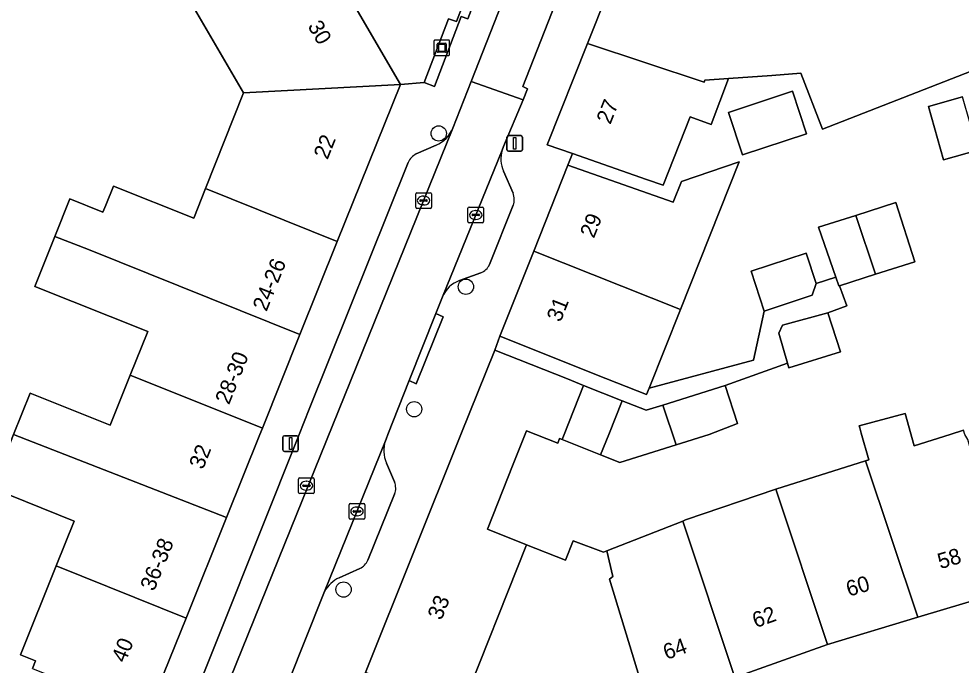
# Model space of a CAD drawing. Extents: x 161798 to 162385, y 382315 to 382833.
# Drawn here: x 162128.9 to 162189.2, y 382485.3 to 382526.6 of the extents above; entities that cross this region are included whole.
import ezdxf

# ---------------------------------------------------------------- set-up
doc = ezdxf.new("R2010")
doc.units = 0
for name, color, linetype in [('IMGEO_Boom', 7, 'Continuous'), ('IMGEO_Erf', 7, 'Continuous'), ('IMGEO_Groenvoorziening', 7, 'Continuous'), ('IMGEO_Kolk', 7, 'Continuous'), ('IMGEO_Kunstobject', 7, 'Continuous'), ('IMGEO_Lichtmast', 7, 'Continuous'), ('IMGEO_Pand', 7, 'Continuous'), ('IMGEO_Pand_nummerreeks', 7, 'Continuous'), ('IMGEO_Parkeervlak_open', 7, 'Continuous'), ('IMGEO_Rijbaan_lokaal_open', 7, 'Continuous'), ('IMGEO_Voetpad_open', 7, 'Continuous')]:
    doc.layers.add(name, color=color, linetype=linetype)

msp = doc.modelspace()

# ---------------------------------------------------------------- linework, layer by layer
at = {"layer": 'IMGEO_Boom'}
for centre in [(162155.762, 382519.242), (162157.498, 382509.446), (162154.192, 382501.615), (162149.677, 382490.089)]:
    msp.add_circle(centre, 0.489, dxfattribs=at)
at = {"layer": 'IMGEO_Erf'}
for points in [[(162129.785, 382485.045), (162129.983, 382485.538), (162129.02, 382485.925), (162131.299, 382491.598), (162132.451, 382494.465), (162127.204, 382496.573), (162127.616, 382497.597), (162128.582, 382500), (162129.647, 382502.643), (162134.76, 382500.594), (162136.043, 382503.795), (162137.158, 382506.576), (162129.945, 382509.467), (162131.22, 382512.647), (162132.186, 382515.056), (162134.291, 382514.213), (162134.471, 382514.661), (162134.96, 382515.878), (162140.104, 382513.826), (162140.857, 382515.714), (162143.287, 382521.837), (162140.152, 382527.215)], [(162189.806, 382523.221), (162180.309, 382519.521), (162178.919, 382523.09), (162177.063, 382522.953), (162174.284, 382522.749), (162173.18, 382519.803), (162171.848, 382520.294), (162170.114, 382515.936), (162169.046, 382516.308), (162164.322, 382517.949), (162164.027, 382517.204), (162168.749, 382515.558), (162170.758, 382514.857), (162171.278, 382516.165), (162174.976, 382517.436), (162171.217, 382507.985), (162169.22, 382502.966), (162175.88, 382504.742), (162176.578, 382507.877), (162175.739, 382510.434), (162179.25, 382511.587), (162179.888, 382509.646), (162181.153, 382510.048), (162180.039, 382513.245), (162182.426, 382514.006), (162184.998, 382514.826), (162186.204, 382511.043), (162183.68, 382510.239), (162181.384, 382509.506), (162181.851, 382508.221), (162180.641, 382507.782), (162181.447, 382505.283), (162178.152, 382504.266), (162178.07, 382504.55), (162174.082, 382503.133), (162174.87, 382500.7), (162173.063, 382500), (162170.948, 382499.334), (162167.35, 382498.201), (162166.112, 382498.692), (162163.65, 382499.669), (162163.486, 382499.734), (162163.375, 382499.454), (162161.974, 382500), (162161.371, 382500.235), (162160.904, 382499.059), (162160.522, 382498.096), (162158.871, 382493.937), (162161.368, 382492.946), (162163.865, 382491.956), (162164.356, 382493.191), (162166.288, 382492.474), (162166.501, 382492.558), (162171.37, 382494.466), (162171.552, 382494.537), (162177.308, 382496.505), (162183.06, 382498.309), (162183.265, 382498.373), (162182.779, 382500.084), (162182.68, 382500.432), (162182.648, 382500.547), (162185.587, 382501.343), (162186.171, 382499.284), (162188.454, 382500), (162189.318, 382500.271)], [(162190.244, 382518.182), (162188.035, 382517.562), (162187.081, 382520.962), (162189.262, 382521.574)], [(162192.314, 382490.1), (162186.388, 382488.315), (162180.615, 382486.576), (162174.7, 382484.467), (162169.206, 382482.506), (162166.903, 382481.527), (162164.315, 382482.554), (162163.283, 382479.954), (162157.175, 382482.378), (162151.084, 382484.795), (162149.932, 382481.749)]]:
    msp.add_lwpolyline(points, dxfattribs=at)
msp.add_lwpolyline([(162179.283, 382519.221), (162175.176, 382517.869), (162174.281, 382520.588), (162178.388, 382521.94)], close=True, dxfattribs=at)
at = {"layer": 'IMGEO_Groenvoorziening'}
msp.add_lwpolyline([(162157.208, 382526.721), (162157.63, 382526.559), (162159.29, 382530.901), (162158.702, 382531.126), (162157.436, 382527.813), (162156.895, 382526.399), (162156.392, 382526.576), (162154.834, 382522.502), (162155.498, 382522.248)], close=True, dxfattribs=at)
at = {"layer": 'IMGEO_Kolk'}
for p, q in [((162154.291, 382514.526), (162154.291, 382515.378)), ((162154.366, 382515.452), (162155.218, 382515.452)), ((162154.779, 382515.232), (162154.804, 382515.232)), ((162155.292, 382515.378), (162155.292, 382514.526)), ((162154.55, 382514.946), (162154.55, 382514.958)), ((162154.988, 382514.909), (162154.59, 382514.909)), ((162154.593, 382514.995), (162154.991, 382514.995)), ((162154.802, 382514.672), (162154.777, 382514.672)), ((162155.034, 382514.958), (162155.034, 382514.946)), ((162157.707, 382514.529), (162158.559, 382514.529)), ((162155.218, 382514.452), (162154.366, 382514.452)), ((162157.632, 382513.603), (162157.632, 382514.455)), ((162157.891, 382514.023), (162157.891, 382514.035)), ((162158.329, 382513.986), (162157.931, 382513.986)), ((162157.934, 382514.072), (162158.332, 382514.072)), ((162158.12, 382514.309), (162158.145, 382514.309)), ((162158.375, 382514.035), (162158.375, 382514.023)), ((162158.633, 382514.455), (162158.633, 382513.603)), ((162158.559, 382513.529), (162157.707, 382513.529)), ((162158.143, 382513.749), (162158.118, 382513.749)), ((162146.805, 382496.301), (162146.805, 382497.153)), ((162146.88, 382497.227), (162147.732, 382497.227)), ((162147.293, 382497.007), (162147.318, 382497.007)), ((162147.806, 382497.153), (162147.806, 382496.301)), ((162147.064, 382496.721), (162147.064, 382496.733)), ((162147.502, 382496.684), (162147.104, 382496.684)), ((162147.107, 382496.77), (162147.505, 382496.77)), ((162147.316, 382496.447), (162147.291, 382496.447)), ((162147.548, 382496.733), (162147.548, 382496.721)), ((162147.732, 382496.227), (162146.88, 382496.227)), ((162150.038, 382494.657), (162150.038, 382495.509)), ((162150.113, 382495.583), (162150.965, 382495.583)), ((162150.526, 382495.363), (162150.551, 382495.363)), ((162151.039, 382495.509), (162151.039, 382494.657)), ((162150.965, 382494.583), (162150.113, 382494.583)), ((162150.297, 382495.077), (162150.297, 382495.089)), ((162150.735, 382495.04), (162150.337, 382495.04)), ((162150.34, 382495.126), (162150.738, 382495.126)), ((162150.549, 382494.803), (162150.524, 382494.803)), ((162150.781, 382495.089), (162150.781, 382495.077))]:
    msp.add_line(p, q, dxfattribs=at)
for points in [[(162154.291, 382514.526), (162154.291, 382515.378)], [(162154.366, 382515.452), (162155.218, 382515.452)], [(162155.292, 382515.378), (162155.292, 382514.526)], [(162157.707, 382514.529), (162158.559, 382514.529)], [(162155.218, 382514.452), (162154.366, 382514.452)], [(162157.632, 382513.603), (162157.632, 382514.455)], [(162158.633, 382514.455), (162158.633, 382513.603)], [(162158.559, 382513.529), (162157.707, 382513.529)], [(162146.805, 382496.301), (162146.805, 382497.153)], [(162146.88, 382497.227), (162147.732, 382497.227)], [(162147.806, 382497.153), (162147.806, 382496.301)], [(162147.732, 382496.227), (162146.88, 382496.227)], [(162150.038, 382494.657), (162150.038, 382495.509)], [(162150.113, 382495.583), (162150.965, 382495.583)], [(162151.039, 382495.509), (162151.039, 382494.657)], [(162150.965, 382494.583), (162150.113, 382494.583)]]:
    msp.add_lwpolyline(points, dxfattribs=at)
for centre, radius, start, end in [((162154.368, 382515.376), 0.0765, 91.55205, 178.44795), ((162154.368, 382515.376), 0.0765, 91.55205, 178.44795), ((162155.216, 382515.376), 0.0765, 1.55205, 88.44795), ((162155.216, 382515.376), 0.0765, 1.55205, 88.44795), ((162154.368, 382514.528), 0.0765, 181.55205, 268.44795), ((162154.368, 382514.528), 0.0765, 181.55205, 268.44795), ((162154.59, 382514.955), 0.0403, 85.87752, 175.75265), ((162154.587, 382514.945), 0.0366, 178.93798, 274.71019), ((162154.991, 382514.952), 0.043, 264.86636, 352.45326), ((162154.995, 382514.957), 0.0386, 1.73085, 96.63898), ((162155.216, 382514.528), 0.0765, 271.55205, 358.44795), ((162155.216, 382514.528), 0.0765, 271.55205, 358.44795), ((162157.709, 382514.453), 0.0765, 91.55205, 178.44795), ((162157.709, 382514.453), 0.0765, 91.55205, 178.44795), ((162158.557, 382514.453), 0.0765, 1.55205, 88.44795), ((162158.557, 382514.453), 0.0765, 1.55205, 88.44795), ((162157.931, 382514.032), 0.0403, 85.87752, 175.75265), ((162157.928, 382514.022), 0.0366, 178.93798, 274.71019), ((162158.332, 382514.029), 0.043, 264.86636, 352.45326), ((162158.336, 382514.034), 0.0386, 1.73085, 96.63898), ((162157.709, 382513.605), 0.0765, 181.55205, 268.44795), ((162157.709, 382513.605), 0.0765, 181.55205, 268.44795), ((162158.557, 382513.605), 0.0765, 271.55205, 358.44795), ((162158.557, 382513.605), 0.0765, 271.55205, 358.44795), ((162146.882, 382497.151), 0.0765, 91.55205, 178.44795), ((162146.882, 382497.151), 0.0765, 91.55205, 178.44795), ((162147.73, 382497.151), 0.0765, 1.55205, 88.44795), ((162147.73, 382497.151), 0.0765, 1.55205, 88.44795), ((162147.104, 382496.73), 0.0403, 85.87752, 175.75265), ((162147.101, 382496.72), 0.0366, 178.93798, 274.71019), ((162147.505, 382496.727), 0.043, 264.86636, 352.45326), ((162147.509, 382496.732), 0.0386, 1.73085, 96.63898), ((162146.882, 382496.303), 0.0765, 181.55205, 268.44795), ((162146.882, 382496.303), 0.0765, 181.55205, 268.44795), ((162147.73, 382496.303), 0.0765, 271.55205, 358.44795), ((162147.73, 382496.303), 0.0765, 271.55205, 358.44795), ((162150.115, 382495.507), 0.0765, 91.55205, 178.44795), ((162150.115, 382495.507), 0.0765, 91.55205, 178.44795), ((162150.963, 382495.507), 0.0765, 1.55205, 88.44795), ((162150.963, 382495.507), 0.0765, 1.55205, 88.44795), ((162150.115, 382494.659), 0.0765, 181.55205, 268.44795), ((162150.115, 382494.659), 0.0765, 181.55205, 268.44795), ((162150.337, 382495.086), 0.0403, 85.87752, 175.75265), ((162150.334, 382495.076), 0.0366, 178.93798, 274.71019), ((162150.738, 382495.083), 0.043, 264.86636, 352.45326), ((162150.742, 382495.088), 0.0386, 1.73085, 96.63898), ((162150.963, 382494.659), 0.0765, 271.55205, 358.44795), ((162150.963, 382494.659), 0.0765, 271.55205, 358.44795)]:
    msp.add_arc(centre, radius, start, end, dxfattribs=at)
for centre, major_axis, ratio, start_param, end_param in [((162154.778, 382514.952), (-0.387, 0.002), 0.722429, 4.712389, 7.853982), ((162154.803, 382514.952), (-0.39, 0.002), 0.717154, 1.570796, 4.712389), ((162158.119, 382514.029), (-0.387, 0.002), 0.722429, 4.712389, 7.853982), ((162158.144, 382514.029), (-0.39, 0.002), 0.717154, 1.570796, 4.712389), ((162147.292, 382496.727), (-0.387, 0.002), 0.722429, 4.712389, 7.853982), ((162147.317, 382496.727), (-0.39, 0.002), 0.717154, 1.570796, 4.712389), ((162150.525, 382495.083), (-0.387, 0.002), 0.722429, 4.712389, 7.853982), ((162150.55, 382495.083), (-0.39, 0.002), 0.717154, 1.570796, 4.712389)]:
    msp.add_ellipse(centre, major_axis=major_axis, ratio=ratio, start_param=start_param, end_param=end_param, dxfattribs=at)
at = {"layer": 'IMGEO_Kunstobject'}
for p, q in [((162155.457, 382525.13), (162155.457, 382524.289)), ((162155.457, 382525.13), (162155.457, 382524.289)), ((162156.373, 382525.214), (162155.532, 382525.214)), ((162156.373, 382525.214), (162155.532, 382525.214)), ((162155.671, 382524.478), (162155.671, 382524.952)), ((162155.721, 382525.002), (162156.195, 382525.002)), ((162155.751, 382524.902), (162155.751, 382524.528)), ((162156.145, 382524.922), (162155.771, 382524.922)), ((162156.165, 382524.528), (162156.165, 382524.902)), ((162156.245, 382524.952), (162156.245, 382524.478)), ((162156.457, 382524.298), (162156.457, 382525.139)), ((162156.457, 382524.298), (162156.457, 382525.139)), ((162155.541, 382524.214), (162156.382, 382524.214)), ((162155.541, 382524.214), (162156.382, 382524.214)), ((162156.195, 382524.428), (162155.721, 382524.428)), ((162155.771, 382524.508), (162156.145, 382524.508))]:
    msp.add_line(p, q, dxfattribs=at)
for centre, radius, start, end in [((162155.535, 382525.136), 0.0779, 92.4484, 184.28452), ((162155.535, 382525.136), 0.0779, 92.4484, 184.28452), ((162155.721, 382524.952), 0.05, 90, 180), ((162155.771, 382524.902), 0.02, 90, 180), ((162156.145, 382524.902), 0.02, 360, 90), ((162156.195, 382524.952), 0.05, 360, 90), ((162156.379, 382525.136), 0.0779, 2.4484, 94.28452), ((162156.379, 382525.136), 0.0779, 2.4484, 94.28452), ((162155.535, 382524.292), 0.0779, 182.4484, 274.28452), ((162155.535, 382524.292), 0.0779, 182.4484, 274.28452), ((162155.721, 382524.478), 0.05, 180, 270), ((162155.771, 382524.528), 0.02, 180, 270), ((162156.145, 382524.528), 0.02, 270, 0), ((162156.195, 382524.478), 0.05, 270, 0), ((162156.379, 382524.292), 0.0779, 272.4484, 4.28452), ((162156.379, 382524.292), 0.0779, 272.4484, 4.28452)]:
    msp.add_arc(centre, radius, start, end, dxfattribs=at)
at = {"layer": 'IMGEO_Lichtmast'}
for p, q in [((162160.121, 382518.202), (162160.121, 382519.002)), ((162160.121, 382519.002), (162160.121, 382518.202)), ((162160.221, 382519.102), (162161.011, 382519.102)), ((162161.011, 382519.102), (162160.221, 382519.102)), ((162161.111, 382519.002), (162161.111, 382518.202)), ((162161.111, 382518.202), (162161.111, 382519.002)), ((162161.011, 382518.102), (162160.221, 382518.102)), ((162160.221, 382518.102), (162161.011, 382518.102)), ((162145.792, 382499.021), (162145.792, 382499.821)), ((162145.792, 382499.821), (162145.792, 382499.021)), ((162145.892, 382499.921), (162146.682, 382499.921)), ((162146.682, 382499.921), (162145.892, 382499.921)), ((162146.782, 382499.821), (162146.782, 382499.021)), ((162146.782, 382499.021), (162146.782, 382499.821)), ((162146.682, 382498.921), (162145.892, 382498.921)), ((162145.892, 382498.921), (162146.682, 382498.921))]:
    msp.add_line(p, q, dxfattribs=at)
for points in [[(162160.541, 382518.977), (162160.691, 382518.977), (162160.691, 382518.227), (162160.541, 382518.227), (162160.541, 382518.977)], [(162146.212, 382499.796), (162146.362, 382499.796), (162146.362, 382499.046), (162146.212, 382499.046), (162146.212, 382499.796)]]:
    msp.add_lwpolyline(points, dxfattribs=at)
for centre, start, end in [((162160.221, 382519.002), 90, 180), ((162160.221, 382519.002), 90, 180), ((162161.011, 382519.002), 0, 90), ((162161.011, 382519.002), 360, 90), ((162160.221, 382518.202), 180, 270), ((162160.221, 382518.202), 180, 270), ((162161.011, 382518.202), 270, 0), ((162161.011, 382518.202), 270, 0), ((162145.892, 382499.821), 90, 180), ((162145.892, 382499.821), 90, 180), ((162146.682, 382499.821), 0, 90), ((162146.682, 382499.821), 360, 90), ((162145.892, 382499.021), 180, 270), ((162145.892, 382499.021), 180, 270), ((162146.682, 382499.021), 270, 0), ((162146.682, 382499.021), 270, 0)]:
    msp.add_arc(centre, 0.1, start, end, dxfattribs=at)
at = {"layer": 'IMGEO_Pand'}
for points in [[(162213.462, 382532.438), (162213.43, 382532.539), (162210.904, 382540.496), (162184.096, 382530.759), (162178.17, 382528.607), (162175.421, 382529.7), (162175.13, 382528.968), (162172.056, 382530.191), (162173.203, 382533.073), (162169.14, 382534.691), (162165.279, 382524.987), (162172.735, 382522.522), (162172.781, 382522.638), (162174.284, 382522.749), (162177.063, 382522.953), (162178.919, 382523.09), (162180.309, 382519.521), (162189.806, 382523.221)], [(162153.316, 382522.375), (162147.891, 382531.711), (162140.152, 382527.215), (162143.287, 382521.837)], [(162171.848, 382520.294), (162173.18, 382519.803), (162174.284, 382522.749), (162172.781, 382522.638), (162172.735, 382522.522), (162165.279, 382524.987), (162162.703, 382518.511), (162164.322, 382517.949), (162169.046, 382516.308), (162170.114, 382515.936)], [(162153.316, 382522.375), (162143.287, 382521.837), (162140.857, 382515.714), (162149.279, 382512.33)], [(162179.283, 382519.221), (162178.388, 382521.94), (162174.281, 382520.588), (162175.176, 382517.869)], [(162189.262, 382521.574), (162187.081, 382520.962), (162188.035, 382517.562), (162190.244, 382518.182)], [(162161.842, 382511.712), (162171.217, 382507.985), (162174.976, 382517.436), (162171.278, 382516.165), (162170.758, 382514.857), (162168.749, 382515.558), (162164.027, 382517.204)], [(162131.22, 382512.647), (162133.373, 382511.821), (162146.891, 382506.388), (162149.279, 382512.33), (162140.857, 382515.714), (162140.104, 382513.826), (162134.96, 382515.878), (162134.471, 382514.661), (162134.291, 382514.213), (162132.186, 382515.056)], [(162183.68, 382510.239), (162186.204, 382511.043), (162184.998, 382514.826), (162182.426, 382514.006)], [(162182.426, 382514.006), (162180.039, 382513.245), (162181.153, 382510.048), (162181.346, 382509.494), (162181.384, 382509.506), (162183.68, 382510.239)], [(162131.22, 382512.647), (162129.945, 382509.467), (162137.158, 382506.576), (162136.043, 382503.795), (162144.485, 382500.402), (162146.891, 382506.388), (162133.373, 382511.821)], [(162171.217, 382507.985), (162161.842, 382511.712), (162159.68, 382506.277), (162164.326, 382504.429), (162165.857, 382503.82), (162169.054, 382502.548), (162169.22, 382502.966)], [(162179.888, 382509.646), (162179.25, 382511.587), (162175.739, 382510.434), (162176.578, 382507.877), (162179.644, 382508.914)], [(162180.641, 382507.782), (162177.745, 382506.996), (162177.517, 382506.465), (162178.07, 382504.55), (162178.152, 382504.266), (162181.447, 382505.283)], [(162161.371, 382500.235), (162161.974, 382500), (162163.375, 382499.454), (162163.486, 382499.734), (162163.65, 382499.669), (162163.782, 382500), (162165.029, 382503.131), (162163.987, 382503.546), (162159.341, 382505.394), (162157.179, 382500), (162151.084, 382484.795), (162157.175, 382482.378), (162161.368, 382492.946), (162158.871, 382493.937), (162160.522, 382498.096), (162160.904, 382499.059)], [(162144.485, 382500.402), (162136.043, 382503.795), (162134.76, 382500.594), (162129.647, 382502.643), (162128.582, 382500), (162142.187, 382494.686), (162144.323, 382500)], [(162166.112, 382498.692), (162166.634, 382500), (162167.492, 382502.151), (162165.029, 382503.131), (162163.782, 382500), (162163.65, 382499.669)], [(162170.099, 382501.882), (162170.948, 382499.334), (162173.063, 382500), (162174.87, 382500.7), (162174.082, 382503.133)], [(162170.099, 382501.882), (162169.021, 382501.543), (162167.492, 382502.151), (162166.634, 382500), (162166.112, 382498.692), (162167.35, 382498.201), (162170.948, 382499.334)], [(162189.593, 382499.683), (162189.399, 382500), (162189.318, 382500.271), (162188.454, 382500), (162186.171, 382499.284), (162185.587, 382501.343), (162182.648, 382500.547), (162182.68, 382500.432), (162182.779, 382500.084), (162183.265, 382498.373), (162183.06, 382498.309), (162186.388, 382488.315), (162192.314, 382490.1)], [(162142.187, 382494.686), (162128.582, 382500), (162127.616, 382497.597), (162127.204, 382496.573), (162132.451, 382494.465), (162131.299, 382491.598), (162139.605, 382488.26)], [(162183.06, 382498.309), (162177.308, 382496.505), (162180.615, 382486.576), (162186.388, 382488.315)], [(162180.615, 382486.576), (162177.308, 382496.505), (162171.552, 382494.537), (162171.37, 382494.466), (162174.7, 382484.467)], [(162166.501, 382492.558), (162166.885, 382490.925), (162166.689, 382490.753), (162169.206, 382482.506), (162174.7, 382484.467), (162171.37, 382494.466)], [(162157.175, 382482.378), (162163.283, 382479.954), (162164.315, 382482.554), (162166.903, 382481.527), (162169.206, 382482.506), (162166.689, 382490.753), (162166.885, 382490.925), (162166.501, 382492.558), (162166.288, 382492.474), (162164.356, 382493.191), (162163.865, 382491.956), (162161.368, 382492.946)], [(162137.126, 382482.093), (162139.605, 382488.26), (162131.299, 382491.598), (162129.02, 382485.925), (162129.983, 382485.538), (162129.785, 382485.045)]]:
    msp.add_lwpolyline(points, close=True, dxfattribs=at)
at = {"layer": 'IMGEO_Parkeervlak_open'}
for points in [[(162153.804, 382517.384), (162147.487, 382501.627), (162146.838, 382500), (162139.325, 382481.156), (162139.219, 382480.459), (162139.443, 382479.772), (162139.692, 382479.047), (162139.8, 382478.221), (162139.739, 382477.746), (162156.661, 382519.576)], [(162155.594, 382518.486), (162154.33, 382517.929)], [(162159.816, 382518.171), (162155.996, 382508.79)], [(162160.514, 382515.422), (162159.905, 382516.835)], [(162158.999, 382510.856), (162160.523, 382514.649)], [(162157.099, 382509.839), (162158.458, 382510.332)], [(162152.355, 382499.601), (162148.469, 382489.971)], [(162152.932, 382496.97), (162152.419, 382498.173)], [(162151.223, 382491.966), (162152.939, 382496.184)], [(162149.403, 382490.836), (162150.717, 382491.438)]]:
    msp.add_lwpolyline(points, dxfattribs=at)
for centre, radius, start, end in [((162154.756, 382520.373), 2.065, 293.93216, 337.28968), ((162161.734, 382517.628), 1.994, 164.18846, 203.43399), ((162154.739, 382517.008), 1.007, 113.93324, 158.09945), ((162159.593, 382515.025), 1.003, 337.9915, 23.34263), ((162158.142, 382511.2), 0.923, 290.01863, 338.15236), ((162157.747, 382508.054), 1.899, 109.94005, 157.18511), ((162154.283, 382498.972), 2.028, 161.92701, 203.20531), ((162151.991, 382496.569), 1.023, 337.91766, 23.10284), ((162150.299, 382492.345), 0.999, 294.75253, 337.68522), ((162150.257, 382488.977), 2.046, 114.67516, 150.93188)]:
    msp.add_arc(centre, radius, start, end, dxfattribs=at)
at = {"layer": 'IMGEO_Rijbaan_lokaal_open'}
for points in [[(162166.587, 382535.18), (162163.254, 382536.338), (162157.832, 382522.553), (162161.157, 382521.398), (162161.449, 382522.098), (162161.136, 382522.247), (162165.985, 382534.585), (162166.304, 382534.465)], [(162155.577, 382507.733), (162155.996, 382508.79), (162159.816, 382518.171), (162159.908, 382518.397), (162161.157, 382521.398), (162157.832, 382522.553), (162156.661, 382519.576), (162139.739, 382477.746), (162143.004, 382476.452), (162143.298, 382477.168), (162143.343, 382477.277), (162145.109, 382481.503), (162145.384, 382482.269), (162145.453, 382482.464), (162146.156, 382484.199), (162148.381, 382489.753), (162148.469, 382489.971), (162152.355, 382499.601), (162152.397, 382499.706), (162152.509, 382500), (162153.876, 382503.445)]]:
    msp.add_lwpolyline(points, close=True, dxfattribs=at)
at = {"layer": 'IMGEO_Voetpad_open'}
for points in [[(162161.842, 382511.712), (162164.027, 382517.204), (162164.322, 382517.949), (162162.703, 382518.511), (162165.279, 382524.987), (162169.14, 382534.691), (162170.627, 382538.431), (162173.318, 382545.194), (162174.656, 382548.553), (162179.984, 382546.428), (162181.903, 382551.252), (162183.777, 382555.964), (162185.652, 382560.677), (162187.527, 382565.389), (162189.401, 382570.101)], [(162171.513, 382547.64), (162166.587, 382535.18), (162166.304, 382534.465), (162165.985, 382534.585), (162161.136, 382522.247), (162161.449, 382522.098), (162161.157, 382521.398), (162159.908, 382518.397), (162159.816, 382518.171)], [(162156.661, 382519.576), (162157.832, 382522.553), (162163.254, 382536.338), (162164.884, 382540.483)], [(162147.891, 382531.711), (162153.316, 382522.375), (162154.834, 382522.502), (162156.392, 382526.576), (162156.895, 382526.399), (162157.436, 382527.813)], [(162159.29, 382530.901), (162157.63, 382526.559), (162157.208, 382526.721), (162155.498, 382522.248), (162154.834, 382522.502), (162153.316, 382522.375), (162149.279, 382512.33), (162146.891, 382506.388), (162144.485, 382500.402), (162144.323, 382500), (162142.187, 382494.686), (162139.605, 382488.26), (162137.126, 382482.093), (162134.778, 382476.25), (162132.859, 382471.476), (162126.806, 382467.855), (162119.965, 382470.428), (162123.069, 382465.55), (162126.494, 382464.366), (162134.853, 382469.446)], [(162154.33, 382517.929), (162155.594, 382518.486)], [(162136.548, 382471.173), (162136.112, 382471.416), (162138.056, 382474.861), (162138.494, 382474.625), (162138.563, 382474.788), (162139.707, 382477.498), (162139.739, 382477.746), (162139.8, 382478.221), (162139.692, 382479.047), (162139.443, 382479.772), (162139.219, 382480.459), (162139.325, 382481.156), (162146.838, 382500), (162147.487, 382501.627), (162153.804, 382517.384)], [(162159.905, 382516.835), (162160.514, 382515.422)], [(162160.523, 382514.649), (162158.999, 382510.856)], [(162149.932, 382481.749), (162151.084, 382484.795), (162157.179, 382500), (162159.341, 382505.394), (162159.68, 382506.277), (162161.842, 382511.712)], [(162158.458, 382510.332), (162157.099, 382509.839)], [(162155.996, 382508.79), (162155.577, 382507.733), (162156.036, 382507.527), (162154.32, 382503.238), (162153.876, 382503.445), (162152.509, 382500), (162152.397, 382499.706), (162152.355, 382499.601)], [(162152.419, 382498.173), (162152.932, 382496.97)], [(162152.939, 382496.184), (162151.223, 382491.966)], [(162150.717, 382491.438), (162149.403, 382490.836)], [(162148.469, 382489.971), (162148.381, 382489.753), (162146.156, 382484.199), (162145.453, 382482.464), (162145.384, 382482.269), (162145.109, 382481.503)]]:
    msp.add_lwpolyline(points, dxfattribs=at)
for points in [[(162180.641, 382507.782), (162181.851, 382508.221), (162181.384, 382509.506), (162181.346, 382509.494), (162181.153, 382510.048), (162179.888, 382509.646), (162179.644, 382508.914), (162176.578, 382507.877), (162175.88, 382504.742), (162169.22, 382502.966), (162169.054, 382502.548), (162165.857, 382503.82), (162164.326, 382504.429), (162159.68, 382506.277), (162159.341, 382505.394), (162163.987, 382503.546), (162165.029, 382503.131), (162167.492, 382502.151), (162169.021, 382501.543), (162170.099, 382501.882), (162174.082, 382503.133), (162178.07, 382504.55), (162177.517, 382506.465), (162177.745, 382506.996)], [(162155.577, 382507.733), (162153.876, 382503.445), (162154.32, 382503.238), (162156.036, 382507.527)]]:
    msp.add_lwpolyline(points, close=True, dxfattribs=at)
for centre, radius, start, end in [((162154.756, 382520.373), 2.065, 293.93216, 337.28968), ((162161.734, 382517.628), 1.994, 164.18846, 203.43399), ((162154.739, 382517.008), 1.007, 113.93324, 158.09945), ((162159.593, 382515.025), 1.003, 337.9915, 23.34263), ((162158.142, 382511.2), 0.923, 290.01863, 338.15236), ((162157.747, 382508.054), 1.899, 109.94005, 157.18511), ((162154.283, 382498.972), 2.028, 161.92701, 203.20531), ((162151.991, 382496.569), 1.023, 337.91766, 23.10284), ((162150.299, 382492.345), 0.999, 294.75253, 337.68522), ((162150.257, 382488.977), 2.046, 114.67516, 150.93188)]:
    msp.add_arc(centre, radius, start, end, dxfattribs=at)

# ---------------------------------------------------------------- texts
at = {"layer": 'IMGEO_Pand_nummerreeks'}
for s, rotation, p in [('30', 300.17149, (162147.355, 382526.107)), ('27', 68.30803, (162166.734, 382519.768)), ('22', 68.1033, (162148.651, 382517.524)), ('29', 68.30625, (162165.683, 382512.491)), ('24-26', 68.10555, (162144.75, 382507.816)), ('31', 68.30803, (162163.551, 382507.133)), ('28-30', 68.10294, (162142.354, 382501.856)), ('32', 68.09842, (162140.688, 382497.714)), ('36-38', 68.06166, (162137.563, 382489.935)), ('58', 16.76475, (162187.835, 382491.383)), ('60', 16.76058, (162181.986, 382489.621)), ('33', 68.15906, (162155.936, 382488.083)), ('62', 19.62657, (162176.029, 382487.617)), ('40', 68.10445, (162135.721, 382485.353)), ('64', 19.6443, (162170.327, 382485.582))]:
    msp.add_text(s, height=1, rotation=rotation, dxfattribs=at).set_placement(p)

doc.saveas('drawing.dxf')
